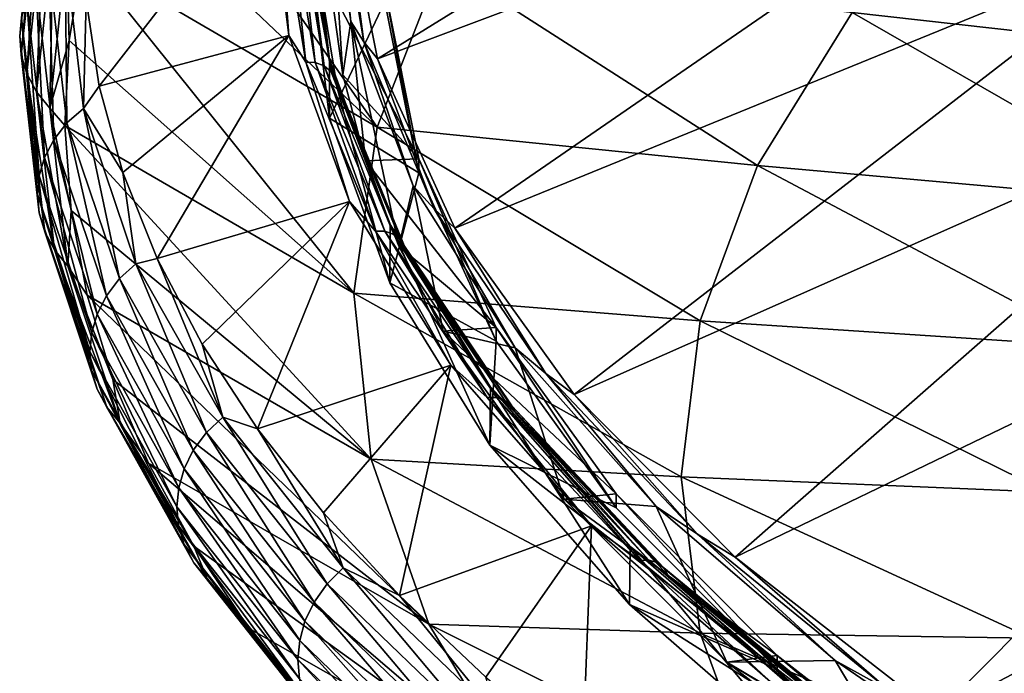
# Model space of a CAD drawing. Header units: metres. Extents: x -106 to 264, y -111 to 81.
# Tile 177 of 549: x 136 to 146, y 8 to 15. Entities that reach past the tile are written whole.
import ezdxf

# ---------------------------------------------------------------- set-up
doc = ezdxf.new("R2010")
doc.units = ezdxf.units.M
doc.layers.add('solid_20422013', color=7, linetype='CONTINUOUS')

msp = doc.modelspace()

# ---------------------------------------------------------------- linework, layer by layer
at = {"layer": 'solid_20422013'}
for points in [[(146.607666, 18.564934, 207.116379), (139.349686, 16.040277, 205.539368), (139.69928, 14.289391, 210.402649)], [(146.981949, 17.031246, 211.376373), (146.607666, 18.564934, 207.116379), (139.69928, 14.289391, 210.402649)], [(136.928497, 16.215038, 195.918823), (137.275742, 17.075544, 193.546844), (139.695313, 13.589252, 197.319351)], [(137.275742, 17.075544, 193.546844), (140.350464, 15.276563, 192.632675), (139.695313, 13.589252, 197.319351)], [(146.981949, 17.031246, 211.376373), (139.69928, 14.289391, 210.402649), (140.488586, 12.554992, 215.220123)], [(147.739487, 15.513869, 215.591049), (146.981949, 17.031246, 211.376373), (140.488586, 12.554992, 215.220123)], [(139.200455, 16.367924, 204.305878), (139.219955, 15.010412, 205.171768), (139.341309, 14.125091, 207.630844)], [(139.426147, 14.672613, 209.014786), (139.200455, 16.367924, 204.305878), (139.341309, 14.125091, 207.630844)], [(139.264755, 16.190561, 204.988327), (139.200455, 16.367924, 204.305878), (139.426147, 14.672613, 209.014786)], [(136.033401, 14.521371, 203.286407), (136.052231, 14.708505, 203.353821), (136.226624, 16.324608, 198.86528)], [(136.208069, 16.139822, 198.797226), (136.033401, 14.521371, 203.286407), (136.226624, 16.324608, 198.86528)], [(138.579514, 16.242577, 204.011719), (136.713867, 14.896361, 205.263489), (136.846832, 14.008662, 207.742661)], [(138.788055, 14.529608, 208.769669), (138.579514, 16.242577, 204.011719), (136.846832, 14.008662, 207.742661)], [(138.679733, 16.003527, 204.747147), (138.579514, 16.242577, 204.011719), (138.788055, 14.529608, 208.769669)], [(144.558426, 14.762866, 188.550262), (145.907806, 16.29756, 184.287476), (149.214325, 14.241098, 185.056152)], [(145.907806, 16.29756, 184.287476), (150.800049, 15.638312, 181.175247), (149.214325, 14.241098, 185.056152)], [(136.050003, 14.331468, 203.217865), (136.033401, 14.521371, 203.286407), (136.208069, 16.139822, 198.797226)], [(136.224487, 15.95141, 198.730545), (136.050003, 14.331468, 203.217865), (136.208069, 16.139822, 198.797226)], [(136.682434, 15.349248, 198.305344), (136.928497, 16.215038, 195.918823), (139.695313, 13.589252, 197.319351)], [(139.557922, 14.464027, 209.783966), (139.264755, 16.190561, 204.988327), (139.426147, 14.672613, 209.014786)], [(139.349686, 16.040277, 205.539368), (139.264755, 16.190561, 204.988327), (139.557922, 14.464027, 209.783966)], [(139.69928, 14.289391, 210.402649), (139.349686, 16.040277, 205.539368), (139.557922, 14.464027, 209.783966)], [(136.106796, 14.139428, 203.148438), (136.050003, 14.331468, 203.217865), (136.224487, 15.95141, 198.730545)], [(136.280594, 15.759884, 198.665756), (136.106796, 14.139428, 203.148438), (136.224487, 15.95141, 198.730545)], [(138.962128, 14.257009, 209.598282), (138.679733, 16.003527, 204.747147), (138.788055, 14.529608, 208.769669)], [(138.778244, 15.996364, 204.743256), (138.679733, 16.003527, 204.747147), (138.962128, 14.257009, 209.598282)], [(139.060196, 14.252652, 209.586609), (138.778244, 15.996364, 204.743256), (138.962128, 14.257009, 209.598282)], [(138.86879, 15.959454, 204.72876), (138.778244, 15.996364, 204.743256), (139.060196, 14.252652, 209.586609)], [(139.150314, 14.218321, 209.564941), (138.86879, 15.959454, 204.72876), (139.060196, 14.252652, 209.586609)], [(138.941544, 15.896804, 204.705231), (138.86879, 15.959454, 204.72876), (139.150314, 14.218321, 209.564941)], [(139.207047, 14.283033, 208.643478), (139, 15.98425, 203.918167), (138.988586, 15.815215, 204.675232)], [(139.000931, 15.380387, 203.701309), (139, 15.98425, 203.918167), (139.207047, 14.283033, 208.643478)], [(139.222733, 14.157743, 209.53566), (138.941544, 15.896804, 204.705231), (139.150314, 14.218321, 209.564941)], [(138.988586, 15.815215, 204.675232), (138.941544, 15.896804, 204.705231), (139.222733, 14.157743, 209.53566)], [(136.205154, 13.952143, 203.080566), (136.106796, 14.139428, 203.148438), (136.280594, 15.759884, 198.665756)], [(136.377762, 15.572026, 198.605423), (136.205154, 13.952143, 203.080566), (136.280594, 15.759884, 198.665756)], [(139.269577, 14.077496, 209.501938), (138.988586, 15.815215, 204.675232), (139.222733, 14.157743, 209.53566)], [(139.207047, 14.283033, 208.643478), (138.988586, 15.815215, 204.675232), (139.269577, 14.077496, 209.501938)], [(136.341599, 13.785114, 203.019867), (136.205154, 13.952143, 203.080566), (136.377762, 15.572026, 198.605423)], [(136.512512, 15.403275, 198.554825), (136.341599, 13.785114, 203.019867), (136.377762, 15.572026, 198.605423)], [(147.739487, 15.513869, 215.591049), (140.488586, 12.554992, 215.220123), (141.711838, 10.849726, 219.95668)], [(148.874786, 14.023775, 219.729935), (147.739487, 15.513869, 215.591049), (141.711838, 10.849726, 219.95668)], [(136.333466, 15.236993, 203.543427), (136.51767, 13.633299, 208.014191), (136.50061, 15.377647, 203.593582)], [(136.512512, 15.403275, 198.554825), (136.538361, 14.478718, 200.704803), (136.341599, 13.785114, 203.019867)], [(136.50061, 15.377647, 203.593582), (136.68602, 13.779626, 208.052979), (136.713867, 14.896361, 205.263489)], [(136.51767, 13.633299, 208.014191), (136.68602, 13.779626, 208.052979), (136.50061, 15.377647, 203.593582)], [(136.512512, 15.403275, 198.554825), (136.682434, 15.349248, 198.305344), (136.538361, 14.478718, 200.704803)], [(136.538361, 14.478718, 200.704803), (136.682434, 15.349248, 198.305344), (139.455399, 11.889351, 202.041016)], [(136.682434, 15.349248, 198.305344), (139.695313, 13.589252, 197.319351), (139.455399, 11.889351, 202.041016)], [(139.206268, 13.682768, 208.416626), (139.000931, 15.380387, 203.701309), (139.207047, 14.283033, 208.643478)], [(139.772263, 14.873913, 205.108093), (139.000931, 15.380387, 203.701309), (139.206268, 13.682768, 208.416626)], [(136.199814, 15.070283, 203.483765), (136.383057, 13.461504, 207.963409), (136.333466, 15.236993, 203.543427)], [(136.383057, 13.461504, 207.963409), (136.51767, 13.633299, 208.014191), (136.333466, 15.236993, 203.543427)], [(139.695313, 13.589252, 197.319351), (140.350464, 15.276563, 192.632675), (143.58783, 13.195667, 192.90332)], [(140.350464, 15.276563, 192.632675), (144.558426, 14.762866, 188.550262), (143.58783, 13.195667, 192.90332)], [(136.106201, 14.891954, 203.419785), (136.288742, 13.278991, 207.905426), (136.199814, 15.070283, 203.483765)], [(136.288742, 13.278991, 207.905426), (136.383057, 13.461504, 207.963409), (136.199814, 15.070283, 203.483765)], [(139.219955, 15.010412, 205.171768), (139.772278, 15.014844, 205.15947), (140.122681, 13.264247, 210.021942)], [(139.341309, 14.125091, 207.630844), (139.219955, 15.010412, 205.171768), (140.122681, 13.264247, 210.021942)], [(139.772278, 15.014844, 205.15947), (139.772263, 14.873913, 205.108093), (140.122604, 13.123331, 209.97052)], [(140.122681, 13.264247, 210.021942), (139.772278, 15.014844, 205.15947), (140.122604, 13.123331, 209.97052)], [(136.052231, 14.708505, 203.353821), (136.234344, 13.092312, 207.842621), (136.106201, 14.891954, 203.419785)], [(136.234344, 13.092312, 207.842621), (136.288742, 13.278991, 207.905426), (136.106201, 14.891954, 203.419785)], [(136.68602, 13.779626, 208.052979), (136.846832, 14.008662, 207.742661), (136.713867, 14.896361, 205.263489)], [(139.772263, 14.873913, 205.108093), (139.206268, 13.682768, 208.416626), (140.122604, 13.123331, 209.97052)], [(143.58783, 13.195667, 192.90332), (144.558426, 14.762866, 188.550262), (147.973724, 12.804389, 189.046768)], [(144.558426, 14.762866, 188.550262), (149.214325, 14.241098, 185.056152), (147.973724, 12.804389, 189.046768)], [(136.033401, 14.521371, 203.286407), (136.215363, 12.902804, 207.775864), (136.052231, 14.708505, 203.353821)], [(136.215363, 12.902804, 207.775864), (136.234344, 13.092312, 207.842621), (136.052231, 14.708505, 203.353821)], [(139.426147, 14.672613, 209.014786), (139.341309, 14.125091, 207.630844), (139.573486, 13.243776, 210.078796)], [(139.426147, 14.672613, 209.014786), (139.573486, 13.243776, 210.078796), (139.915955, 12.370565, 212.504227)], [(140.06311, 12.989352, 213.690216), (139.426147, 14.672613, 209.014786), (139.915955, 12.370565, 212.504227)], [(139.557922, 14.464027, 209.783966), (139.426147, 14.672613, 209.014786), (140.06311, 12.989352, 213.690216)], [(136.23204, 12.7114, 207.70546), (136.215363, 12.902804, 207.775864), (136.033401, 14.521371, 203.286407)], [(136.050003, 14.331468, 203.217865), (136.23204, 12.7114, 207.70546), (136.033401, 14.521371, 203.286407)], [(138.788055, 14.529608, 208.769669), (136.846832, 14.008662, 207.742661), (137.089355, 13.123609, 210.214493)], [(138.788055, 14.529608, 208.769669), (137.089355, 13.123609, 210.214493), (137.440979, 12.24273, 212.674683)], [(139.412216, 12.82827, 213.495316), (138.788055, 14.529608, 208.769669), (137.440979, 12.24273, 212.674683)], [(138.962128, 14.257009, 209.598282), (138.788055, 14.529608, 208.769669), (139.412216, 12.82827, 213.495316)], [(136.341599, 13.785114, 203.019867), (136.538361, 14.478718, 200.704803), (136.497208, 13.606236, 203.109543)], [(136.497208, 13.606236, 203.109543), (136.538361, 14.478718, 200.704803), (139.455399, 11.889351, 202.041016)], [(140.278076, 12.751929, 214.53949), (139.557922, 14.464027, 209.783966), (140.06311, 12.989352, 213.690216)], [(139.69928, 14.289391, 210.402649), (139.557922, 14.464027, 209.783966), (140.278076, 12.751929, 214.53949)], [(136.2892, 12.51886, 207.631287), (136.23204, 12.7114, 207.70546), (136.050003, 14.331468, 203.217865)], [(136.106796, 14.139428, 203.148438), (136.2892, 12.51886, 207.631287), (136.050003, 14.331468, 203.217865)], [(139.677292, 12.524731, 214.409866), (138.962128, 14.257009, 209.598282), (139.412216, 12.82827, 213.495316)], [(139.060196, 14.252652, 209.586609), (138.962128, 14.257009, 209.598282), (139.677292, 12.524731, 214.409866)], [(139.7742, 12.523157, 214.390457), (139.060196, 14.252652, 209.586609), (139.677292, 12.524731, 214.409866)], [(139.150314, 14.218321, 209.564941), (139.060196, 14.252652, 209.586609), (139.7742, 12.523157, 214.390457)], [(139.863266, 12.491385, 214.361694), (139.150314, 14.218321, 209.564941), (139.7742, 12.523157, 214.390457)], [(139.222733, 14.157743, 209.53566), (139.150314, 14.218321, 209.564941), (139.863266, 12.491385, 214.361694)], [(139.824615, 11.996213, 213.101212), (139.206268, 13.682768, 208.416626), (139.207047, 14.283033, 208.643478)], [(139.826889, 12.593366, 213.3367), (139.207047, 14.283033, 208.643478), (139.269577, 14.077496, 209.501938)], [(139.824615, 11.996213, 213.101212), (139.207047, 14.283033, 208.643478), (139.826889, 12.593366, 213.3367)], [(140.488586, 12.554992, 215.220123), (139.69928, 14.289391, 210.402649), (140.278076, 12.751929, 214.53949)], [(136.388229, 12.332177, 207.555756), (136.2892, 12.51886, 207.631287), (136.106796, 14.139428, 203.148438)], [(136.205154, 13.952143, 203.080566), (136.388229, 12.332177, 207.555756), (136.106796, 14.139428, 203.148438)], [(139.934845, 12.432861, 214.326706), (139.222733, 14.157743, 209.53566), (139.863266, 12.491385, 214.361694)], [(139.269577, 14.077496, 209.501938), (139.222733, 14.157743, 209.53566), (139.934845, 12.432861, 214.326706)], [(139.573486, 13.243776, 210.078796), (139.341309, 14.125091, 207.630844), (140.122681, 13.264247, 210.021942)], [(139.981125, 12.353943, 214.289276), (139.269577, 14.077496, 209.501938), (139.934845, 12.432861, 214.326706)], [(139.826889, 12.593366, 213.3367), (139.269577, 14.077496, 209.501938), (139.981125, 12.353943, 214.289276)], [(148.874786, 14.023775, 219.729935), (141.711838, 10.849726, 219.95668), (143.360107, 9.186028, 224.577774)], [(150.379654, 12.571733, 223.763138), (148.874786, 14.023775, 219.729935), (143.360107, 9.186028, 224.577774)], [(136.525604, 12.166925, 207.484772), (136.388229, 12.332177, 207.555756), (136.205154, 13.952143, 203.080566)], [(136.341599, 13.785114, 203.019867), (136.525604, 12.166925, 207.484772), (136.205154, 13.952143, 203.080566)], [(136.68602, 13.779626, 208.052979), (137.089355, 13.123609, 210.214493), (136.846832, 14.008662, 207.742661)], [(136.341599, 13.785114, 203.019867), (136.497208, 13.606236, 203.109543), (136.559036, 12.734879, 205.511124)], [(136.341599, 13.785114, 203.019867), (136.559036, 12.734879, 205.511124), (136.525604, 12.166925, 207.484772)], [(136.51767, 13.633299, 208.014191), (137.055908, 12.038651, 212.459885), (136.68602, 13.779626, 208.052979)], [(136.68602, 13.779626, 208.052979), (137.224503, 12.190715, 212.487152), (137.089355, 13.123609, 210.214493)], [(137.055908, 12.038651, 212.459885), (137.224503, 12.190715, 212.487152), (136.68602, 13.779626, 208.052979)], [(136.383057, 13.461504, 207.963409), (136.921066, 11.861717, 212.418121), (136.51767, 13.633299, 208.014191)], [(136.921066, 11.861717, 212.418121), (137.055908, 12.038651, 212.459885), (136.51767, 13.633299, 208.014191)], [(140.122604, 13.123331, 209.97052), (139.206268, 13.682768, 208.416626), (139.824615, 11.996213, 213.101212)], [(136.497208, 13.606236, 203.109543), (139.455399, 11.889351, 202.041016), (139.63237, 10.188564, 206.765121)], [(136.559036, 12.734879, 205.511124), (136.497208, 13.606236, 203.109543), (139.63237, 10.188564, 206.765121)], [(139.455399, 11.889351, 202.041016), (139.695313, 13.589252, 197.319351), (143.002609, 11.606669, 197.316925)], [(139.695313, 13.589252, 197.319351), (143.58783, 13.195667, 192.90332), (143.002609, 11.606669, 197.316925)], [(136.288742, 13.278991, 207.905426), (136.826599, 11.674979, 212.366241), (136.383057, 13.461504, 207.963409)], [(136.826599, 11.674979, 212.366241), (136.921066, 11.861717, 212.418121), (136.383057, 13.461504, 207.963409)], [(136.234344, 13.092312, 207.842621), (136.77211, 11.485044, 212.306656), (136.288742, 13.278991, 207.905426)], [(136.77211, 11.485044, 212.306656), (136.826599, 11.674979, 212.366241), (136.288742, 13.278991, 207.905426)], [(139.573486, 13.243776, 210.078796), (140.122681, 13.264247, 210.021942), (140.913086, 11.536985, 214.819595)], [(139.915955, 12.370565, 212.504227), (139.573486, 13.243776, 210.078796), (140.913086, 11.536985, 214.819595)], [(140.122681, 13.264247, 210.021942), (140.122604, 13.123331, 209.97052), (140.912949, 11.396079, 214.768143)], [(140.913086, 11.536985, 214.819595), (140.122681, 13.264247, 210.021942), (140.912949, 11.396079, 214.768143)], [(137.224503, 12.190715, 212.487152), (137.440979, 12.24273, 212.674683), (137.089355, 13.123609, 210.214493)], [(140.122604, 13.123331, 209.97052), (139.824615, 11.996213, 213.101212), (140.912949, 11.396079, 214.768143)], [(143.002609, 11.606669, 197.316925), (143.58783, 13.195667, 192.90332), (147.086685, 11.337947, 193.119965)], [(143.58783, 13.195667, 192.90332), (147.973724, 12.804389, 189.046768), (147.086685, 11.337947, 193.119965)], [(136.215363, 12.902804, 207.775864), (136.753052, 11.29315, 212.240585), (136.234344, 13.092312, 207.842621)], [(136.753052, 11.29315, 212.240585), (136.77211, 11.485044, 212.306656), (136.234344, 13.092312, 207.842621)], [(140.06311, 12.989352, 213.690216), (139.915955, 12.370565, 212.504227), (140.371078, 11.500684, 214.920425)], [(141.107025, 11.32957, 218.300446), (140.06311, 12.989352, 213.690216), (140.371078, 11.500684, 214.920425)], [(140.278076, 12.751929, 214.53949), (140.06311, 12.989352, 213.690216), (141.107025, 11.32957, 218.300446)], [(136.76973, 11.100244, 212.168289), (136.753052, 11.29315, 212.240585), (136.215363, 12.902804, 207.775864)], [(136.23204, 12.7114, 207.70546), (136.76973, 11.100244, 212.168289), (136.215363, 12.902804, 207.775864)], [(139.412216, 12.82827, 213.495316), (137.440979, 12.24273, 212.674683), (137.901215, 11.367593, 215.118958)], [(139.412216, 12.82827, 213.495316), (137.901215, 11.367593, 215.118958), (138.469193, 10.499707, 217.54306)], [(140.4478, 11.150115, 218.15657), (139.412216, 12.82827, 213.495316), (138.469193, 10.499707, 217.54306)], [(139.677292, 12.524731, 214.409866), (139.412216, 12.82827, 213.495316), (140.4478, 11.150115, 218.15657)], [(136.826935, 10.907215, 212.08934), (136.76973, 11.100244, 212.168289), (136.23204, 12.7114, 207.70546)], [(136.2892, 12.51886, 207.631287), (136.826935, 10.907215, 212.08934), (136.23204, 12.7114, 207.70546)], [(136.525604, 12.166925, 207.484772), (136.559036, 12.734879, 205.511124), (136.722977, 11.86761, 207.901443)], [(136.722977, 11.86761, 207.901443), (136.559036, 12.734879, 205.511124), (139.63237, 10.188564, 206.765121)], [(141.420135, 11.066365, 219.221329), (140.278076, 12.751929, 214.53949), (141.107025, 11.32957, 218.300446)], [(140.488586, 12.554992, 215.220123), (140.278076, 12.751929, 214.53949), (141.420135, 11.066365, 219.221329)], [(136.926056, 10.721164, 212.006042), (136.826935, 10.907215, 212.08934), (136.2892, 12.51886, 207.631287)], [(136.388229, 12.332177, 207.555756), (136.926056, 10.721164, 212.006042), (136.2892, 12.51886, 207.631287)], [(140.820129, 10.818973, 219.147797), (139.677292, 12.524731, 214.409866), (140.4478, 11.150115, 218.15657)], [(139.7742, 12.523157, 214.390457), (139.677292, 12.524731, 214.409866), (140.820129, 10.818973, 219.147797)], [(140.915207, 10.82014, 219.120773), (139.7742, 12.523157, 214.390457), (140.820129, 10.818973, 219.147797)], [(139.863266, 12.491385, 214.361694), (139.7742, 12.523157, 214.390457), (140.915207, 10.82014, 219.120773)], [(140.848953, 10.331599, 217.724854), (139.824615, 11.996213, 213.101212), (139.826889, 12.593366, 213.3367)], [(140.855301, 10.926722, 217.965988), (139.826889, 12.593366, 213.3367), (139.981125, 12.353943, 214.289276)], [(140.848953, 10.331599, 217.724854), (139.826889, 12.593366, 213.3367), (140.855301, 10.926722, 217.965988)], [(141.711838, 10.849726, 219.95668), (140.488586, 12.554992, 215.220123), (141.420135, 11.066365, 219.221329)], [(150.379654, 12.571733, 223.763138), (143.360107, 9.186028, 224.577774), (145.421387, 7.576031, 229.049728)], [(152.243195, 11.16824, 227.661499), (150.379654, 12.571733, 223.763138), (145.421387, 7.576031, 229.049728)], [(141.002594, 10.790886, 219.085007), (139.863266, 12.491385, 214.361694), (140.915207, 10.82014, 219.120773)], [(139.934845, 12.432861, 214.326706), (139.863266, 12.491385, 214.361694), (141.002594, 10.790886, 219.085007)], [(141.0728, 10.734387, 219.044403), (139.934845, 12.432861, 214.326706), (141.002594, 10.790886, 219.085007)], [(139.981125, 12.353943, 214.289276), (139.934845, 12.432861, 214.326706), (141.0728, 10.734387, 219.044403)], [(137.063583, 10.557732, 211.924622), (136.926056, 10.721164, 212.006042), (136.388229, 12.332177, 207.555756)], [(136.525604, 12.166925, 207.484772), (137.063583, 10.557732, 211.924622), (136.388229, 12.332177, 207.555756)], [(140.371078, 11.500684, 214.920425), (139.915955, 12.370565, 212.504227), (140.913086, 11.536985, 214.819595)], [(141.11821, 10.656777, 219.003342), (139.981125, 12.353943, 214.289276), (141.0728, 10.734387, 219.044403)], [(140.855301, 10.926722, 217.965988), (139.981125, 12.353943, 214.289276), (141.11821, 10.656777, 219.003342)], [(137.224503, 12.190715, 212.487152), (138.113113, 10.619784, 216.871338), (137.440979, 12.24273, 212.674683)], [(138.113113, 10.619784, 216.871338), (137.901215, 11.367593, 215.118958), (137.440979, 12.24273, 212.674683)], [(136.525604, 12.166925, 207.484772), (136.722977, 11.86761, 207.901443), (136.987946, 11.005675, 210.276917)], [(136.525604, 12.166925, 207.484772), (136.987946, 11.005675, 210.276917), (137.063583, 10.557732, 211.924622)], [(137.055908, 12.038651, 212.459885), (137.945236, 10.46195, 216.855698), (137.224503, 12.190715, 212.487152)], [(137.945236, 10.46195, 216.855698), (138.113113, 10.619784, 216.871338), (137.224503, 12.190715, 212.487152)], [(136.921066, 11.861717, 212.418121), (137.810989, 10.279852, 216.823059), (137.055908, 12.038651, 212.459885)], [(137.810989, 10.279852, 216.823059), (137.945236, 10.46195, 216.855698), (137.055908, 12.038651, 212.459885)], [(140.912949, 11.396079, 214.768143), (139.824615, 11.996213, 213.101212), (140.848953, 10.331599, 217.724854)], [(136.722977, 11.86761, 207.901443), (139.63237, 10.188564, 206.765121), (140.225006, 8.498604, 211.459183)], [(136.987946, 11.005675, 210.276917), (136.722977, 11.86761, 207.901443), (140.225006, 8.498604, 211.459183)], [(136.826599, 11.674979, 212.366241), (137.716904, 10.088872, 216.777328), (136.921066, 11.861717, 212.418121)], [(137.716904, 10.088872, 216.777328), (137.810989, 10.279852, 216.823059), (136.921066, 11.861717, 212.418121)], [(139.455399, 11.889351, 202.041016), (143.002609, 11.606669, 197.316925), (142.806808, 10.006728, 201.760941)], [(139.63237, 10.188564, 206.765121), (139.455399, 11.889351, 202.041016), (142.806808, 10.006728, 201.760941)], [(136.77211, 11.485044, 212.306656), (137.662628, 9.895673, 216.721008), (136.826599, 11.674979, 212.366241)], [(137.662628, 9.895673, 216.721008), (137.716904, 10.088872, 216.777328), (136.826599, 11.674979, 212.366241)], [(142.806808, 10.006728, 201.760941), (143.002609, 11.606669, 197.316925), (146.55925, 9.85174, 197.248062)], [(143.002609, 11.606669, 197.316925), (147.086685, 11.337947, 193.119965), (146.55925, 9.85174, 197.248062)], [(140.371078, 11.500684, 214.920425), (140.913086, 11.536985, 214.819595), (142.141144, 9.832807, 219.553131)], [(141.610336, 9.780881, 219.697357), (140.371078, 11.500684, 214.920425), (142.141144, 9.832807, 219.553131)], [(141.107025, 11.32957, 218.300446), (140.371078, 11.500684, 214.920425), (141.610336, 9.780881, 219.697357)], [(140.913086, 11.536985, 214.819595), (140.912949, 11.396079, 214.768143), (142.140945, 9.691905, 219.501678)], [(142.141144, 9.832807, 219.553131), (140.913086, 11.536985, 214.819595), (142.140945, 9.691905, 219.501678)], [(136.753052, 11.29315, 212.240585), (137.643631, 9.70139, 216.655624), (136.77211, 11.485044, 212.306656)], [(137.643631, 9.70139, 216.655624), (137.662628, 9.895673, 216.721008), (136.77211, 11.485044, 212.306656)], [(140.912949, 11.396079, 214.768143), (140.848953, 10.331599, 217.724854), (142.140945, 9.691905, 219.501678)], [(138.113113, 10.619784, 216.871338), (138.469193, 10.499707, 217.54306), (137.901215, 11.367593, 215.118958)], [(142.550812, 9.704535, 222.814148), (141.107025, 11.32957, 218.300446), (141.610336, 9.780881, 219.697357)], [(141.420135, 11.066365, 219.221329), (141.107025, 11.32957, 218.300446), (142.550812, 9.704535, 222.814148)], [(137.660187, 9.506989, 216.581436), (137.643631, 9.70139, 216.655624), (136.753052, 11.29315, 212.240585)], [(136.76973, 11.100244, 212.168289), (137.660187, 9.506989, 216.581436), (136.753052, 11.29315, 212.240585)], [(137.717102, 9.313487, 216.497681), (137.660187, 9.506989, 216.581436), (136.76973, 11.100244, 212.168289)], [(136.826935, 10.907215, 212.08934), (137.717102, 9.313487, 216.497681), (136.76973, 11.100244, 212.168289)], [(140.4478, 11.150115, 218.15657), (138.469193, 10.499707, 217.54306), (139.143906, 9.640567, 219.94278)], [(140.4478, 11.150115, 218.15657), (139.143906, 9.640567, 219.94278), (139.924164, 8.791649, 222.313965)], [(141.887741, 9.50654, 222.721771), (140.4478, 11.150115, 218.15657), (139.924164, 8.791649, 222.313965)], [(140.820129, 10.818973, 219.147797), (140.4478, 11.150115, 218.15657), (141.887741, 9.50654, 222.721771)], [(152.243195, 11.16824, 227.661499), (145.421387, 7.576031, 229.049728), (147.880646, 6.031472, 233.339905)], [(137.35321, 10.149366, 212.63678), (136.987946, 11.005675, 210.276917), (140.225006, 8.498604, 211.459183)], [(137.063583, 10.557732, 211.924622), (136.987946, 11.005675, 210.276917), (137.35321, 10.149366, 212.63678)], [(142.976013, 9.419241, 223.796402), (141.420135, 11.066365, 219.221329), (142.550812, 9.704535, 222.814148)], [(141.711838, 10.849726, 219.95668), (141.420135, 11.066365, 219.221329), (142.976013, 9.419241, 223.796402)], [(137.81575, 9.128092, 216.406555), (137.717102, 9.313487, 216.497681), (136.826935, 10.907215, 212.08934)], [(136.926056, 10.721164, 212.006042), (137.81575, 9.128092, 216.406555), (136.826935, 10.907215, 212.08934)], [(142.276917, 8.699991, 222.256821), (140.848953, 10.331599, 217.724854), (140.855301, 10.926722, 217.965988)], [(142.285294, 9.294427, 222.499863), (140.855301, 10.926722, 217.965988), (141.11821, 10.656777, 219.003342)], [(142.276917, 8.699991, 222.256821), (140.855301, 10.926722, 217.965988), (142.285294, 9.294427, 222.499863)], [(140.915207, 10.82014, 219.120773), (140.820129, 10.818973, 219.147797), (142.382553, 9.15183, 223.778458)], [(142.382553, 9.15183, 223.778458), (140.820129, 10.818973, 219.147797), (141.887741, 9.50654, 222.721771)], [(142.475113, 9.155675, 223.744003), (140.915207, 10.82014, 219.120773), (142.382553, 9.15183, 223.778458)], [(141.002594, 10.790886, 219.085007), (140.915207, 10.82014, 219.120773), (142.475113, 9.155675, 223.744003)], [(142.560196, 9.128883, 223.701401), (141.002594, 10.790886, 219.085007), (142.475113, 9.155675, 223.744003)], [(141.0728, 10.734387, 219.044403), (141.002594, 10.790886, 219.085007), (142.560196, 9.128883, 223.701401)], [(143.360107, 9.186028, 224.577774), (141.711838, 10.849726, 219.95668), (142.976013, 9.419241, 223.796402)], [(137.952637, 8.96651, 216.314636), (137.81575, 9.128092, 216.406555), (136.926056, 10.721164, 212.006042)], [(137.063583, 10.557732, 211.924622), (137.952637, 8.96651, 216.314636), (136.926056, 10.721164, 212.006042)], [(142.628555, 9.074362, 223.655289), (141.0728, 10.734387, 219.044403), (142.560196, 9.128883, 223.701401)], [(141.11821, 10.656777, 219.003342), (141.0728, 10.734387, 219.044403), (142.628555, 9.074362, 223.655289)], [(137.945236, 10.46195, 216.855698), (139.180801, 8.912002, 221.177109), (138.113113, 10.619784, 216.871338)], [(138.113113, 10.619784, 216.871338), (139.346939, 9.075604, 221.181076), (138.469193, 10.499707, 217.54306)], [(139.180801, 8.912002, 221.177109), (139.346939, 9.075604, 221.181076), (138.113113, 10.619784, 216.871338)], [(142.67276, 8.998032, 223.610687), (141.11821, 10.656777, 219.003342), (142.628555, 9.074362, 223.655289)], [(142.285294, 9.294427, 222.499863), (141.11821, 10.656777, 219.003342), (142.67276, 8.998032, 223.610687)], [(137.063583, 10.557732, 211.924622), (137.35321, 10.149366, 212.63678), (137.818268, 9.299049, 214.980072)], [(137.063583, 10.557732, 211.924622), (137.818268, 9.299049, 214.980072), (137.952637, 8.96651, 216.314636)], [(139.346939, 9.075604, 221.181076), (139.143906, 9.640567, 219.94278), (138.469193, 10.499707, 217.54306)], [(137.810989, 10.279852, 216.823059), (139.047928, 8.724745, 221.153595), (137.945236, 10.46195, 216.855698)], [(139.047928, 8.724745, 221.153595), (139.180801, 8.912002, 221.177109), (137.945236, 10.46195, 216.855698)], [(143.789536, 8.036503, 224.099731), (140.848953, 10.331599, 217.724854), (142.276917, 8.699991, 222.256821)], [(142.140945, 9.691905, 219.501678), (140.848953, 10.331599, 217.724854), (143.789536, 8.036503, 224.099731)], [(137.716904, 10.088872, 216.777328), (138.954803, 8.52953, 221.114044), (137.810989, 10.279852, 216.823059)], [(138.954803, 8.52953, 221.114044), (139.047928, 8.724745, 221.153595), (137.810989, 10.279852, 216.823059)], [(139.63237, 10.188564, 206.765121), (142.806808, 10.006728, 201.760941), (143.001724, 8.406775, 206.204987)], [(140.225006, 8.498604, 211.459183), (139.63237, 10.188564, 206.765121), (143.001724, 8.406775, 206.204987)], [(137.35321, 10.149366, 212.63678), (140.225006, 8.498604, 211.459183), (141.229233, 6.831105, 216.090836)], [(137.818268, 9.299049, 214.980072), (137.35321, 10.149366, 212.63678), (141.229233, 6.831105, 216.090836)], [(137.662628, 9.895673, 216.721008), (138.901062, 8.333076, 221.060989), (137.716904, 10.088872, 216.777328)], [(138.901062, 8.333076, 221.060989), (138.954803, 8.52953, 221.114044), (137.716904, 10.088872, 216.777328)], [(142.806808, 10.006728, 201.760941), (146.55925, 9.85174, 197.248062), (146.394974, 8.355866, 201.403015)], [(143.001724, 8.406775, 206.204987), (142.806808, 10.006728, 201.760941), (146.394974, 8.355866, 201.403015)], [(137.643631, 9.70139, 216.655624), (138.882233, 8.136418, 220.996323), (137.662628, 9.895673, 216.721008)], [(138.882233, 8.136418, 220.996323), (138.901062, 8.333076, 221.060989), (137.662628, 9.895673, 216.721008)], [(141.610336, 9.780881, 219.697357), (142.141144, 9.832807, 219.553131), (143.78981, 8.177403, 224.151184)], [(142.141144, 9.832807, 219.553131), (142.140945, 9.691905, 219.501678), (143.789536, 8.036503, 224.099731)], [(143.78981, 8.177403, 224.151184), (142.141144, 9.832807, 219.553131), (143.789536, 8.036503, 224.099731)], [(138.89859, 7.940535, 220.920258), (138.882233, 8.136418, 220.996323), (137.643631, 9.70139, 216.655624)], [(137.660187, 9.506989, 216.581436), (138.89859, 7.940535, 220.920258), (137.643631, 9.70139, 216.655624)], [(143.274048, 8.110296, 224.337585), (141.610336, 9.780881, 219.697357), (143.78981, 8.177403, 224.151184)], [(142.550812, 9.704535, 222.814148), (141.610336, 9.780881, 219.697357), (143.274048, 8.110296, 224.337585)], [(144.384644, 8.12528, 227.200699), (142.550812, 9.704535, 222.814148), (143.274048, 8.110296, 224.337585)], [(142.976013, 9.419241, 223.796402), (142.550812, 9.704535, 222.814148), (144.384644, 8.12528, 227.200699)], [(139.346939, 9.075604, 221.181076), (139.924164, 8.791649, 222.313965), (139.143906, 9.640567, 219.94278)], [(138.954865, 7.746576, 220.83168), (138.89859, 7.940535, 220.920258), (137.660187, 9.506989, 216.581436)], [(137.717102, 9.313487, 216.497681), (138.954865, 7.746576, 220.83168), (137.660187, 9.506989, 216.581436)], [(141.887741, 9.50654, 222.721771), (139.924164, 8.791649, 222.313965), (140.80867, 7.95446, 224.652481)], [(141.887741, 9.50654, 222.721771), (140.80867, 7.95446, 224.652481), (141.795898, 7.130455, 226.954285)], [(143.722275, 7.908704, 227.159943), (141.887741, 9.50654, 222.721771), (141.795898, 7.130455, 226.954285)], [(142.382553, 9.15183, 223.778458), (141.887741, 9.50654, 222.721771), (143.722275, 7.908704, 227.159943)], [(144.934738, 7.822192, 228.232361), (142.976013, 9.419241, 223.796402), (144.384644, 8.12528, 227.200699)], [(143.360107, 9.186028, 224.577774), (142.976013, 9.419241, 223.796402), (144.934738, 7.822192, 228.232361)], [(139.052444, 7.561854, 220.732758), (138.954865, 7.746576, 220.83168), (137.717102, 9.313487, 216.497681)], [(137.81575, 9.128092, 216.406555), (139.052444, 7.561854, 220.732758), (137.717102, 9.313487, 216.497681)], [(138.382889, 8.455163, 217.305634), (137.818268, 9.299049, 214.980072), (141.229233, 6.831105, 216.090836)], [(137.952637, 8.96651, 216.314636), (137.818268, 9.299049, 214.980072), (138.382889, 8.455163, 217.305634)], [(144.096832, 7.11189, 226.667938), (142.276917, 8.699991, 222.256821), (142.285294, 9.294427, 222.499863)], [(144.107193, 7.707535, 226.907623), (142.285294, 9.294427, 222.499863), (142.67276, 8.998032, 223.610687)], [(144.096832, 7.11189, 226.667938), (142.285294, 9.294427, 222.499863), (144.107193, 7.707535, 226.907623)], [(145.421387, 7.576031, 229.049728), (143.360107, 9.186028, 224.577774), (144.934738, 7.822192, 228.232361)], [(139.187866, 7.402141, 220.63031), (139.052444, 7.561854, 220.732758), (137.81575, 9.128092, 216.406555)], [(137.952637, 8.96651, 216.314636), (139.187866, 7.402141, 220.63031), (137.81575, 9.128092, 216.406555)], [(139.180801, 8.912002, 221.177109), (140.755783, 7.397466, 225.399948), (139.346939, 9.075604, 221.181076)], [(139.346939, 9.075604, 221.181076), (140.919159, 7.566801, 225.392319), (139.924164, 8.791649, 222.313965)], [(140.755783, 7.397466, 225.399948), (140.919159, 7.566801, 225.392319), (139.346939, 9.075604, 221.181076)], [(142.475113, 9.155675, 223.744003), (142.382553, 9.15183, 223.778458), (144.35347, 7.535121, 228.269043)], [(144.35347, 7.535121, 228.269043), (142.382553, 9.15183, 223.778458), (143.722275, 7.908704, 227.159943)], [(144.442871, 7.541564, 228.227371), (142.475113, 9.155675, 223.744003), (144.35347, 7.535121, 228.269043)], [(142.560196, 9.128883, 223.701401), (142.475113, 9.155675, 223.744003), (144.442871, 7.541564, 228.227371)], [(144.52504, 7.517159, 228.178131), (142.560196, 9.128883, 223.701401), (144.442871, 7.541564, 228.227371)], [(142.628555, 9.074362, 223.655289), (142.560196, 9.128883, 223.701401), (144.52504, 7.517159, 228.178131)], [(144.591064, 7.464556, 228.126709), (142.628555, 9.074362, 223.655289), (144.52504, 7.517159, 228.178131)], [(142.67276, 8.998032, 223.610687), (142.628555, 9.074362, 223.655289), (144.591064, 7.464556, 228.126709)], [(144.633759, 7.389466, 228.078644), (142.67276, 8.998032, 223.610687), (144.591064, 7.464556, 228.126709)], [(144.107193, 7.707535, 226.907623), (142.67276, 8.998032, 223.610687), (144.633759, 7.389466, 228.078644)], [(137.952637, 8.96651, 216.314636), (138.382889, 8.455163, 217.305634), (139.045914, 7.619677, 219.607925)], [(137.952637, 8.96651, 216.314636), (139.045914, 7.619677, 219.607925), (139.187866, 7.402141, 220.63031)], [(139.047928, 8.724745, 221.153595), (140.625107, 7.205085, 225.385544), (139.180801, 8.912002, 221.177109)], [(140.625107, 7.205085, 225.385544), (140.755783, 7.397466, 225.399948), (139.180801, 8.912002, 221.177109)], [(140.919159, 7.566801, 225.392319), (140.80867, 7.95446, 224.652481), (139.924164, 8.791649, 222.313965)], [(138.954803, 8.52953, 221.114044), (140.533524, 7.005669, 225.352142), (139.047928, 8.724745, 221.153595)], [(140.533524, 7.005669, 225.352142), (140.625107, 7.205085, 225.385544), (139.047928, 8.724745, 221.153595)], [(145.858719, 6.428581, 228.565903), (142.276917, 8.699991, 222.256821), (144.096832, 7.11189, 226.667938)], [(143.789536, 8.036503, 224.099731), (142.276917, 8.699991, 222.256821), (145.858719, 6.428581, 228.565903)], [(138.901062, 8.333076, 221.060989), (140.480637, 6.805991, 225.302383), (138.954803, 8.52953, 221.114044)], [(140.480637, 6.805991, 225.302383), (140.533524, 7.005669, 225.352142), (138.954803, 8.52953, 221.114044)], [(140.225006, 8.498604, 211.459183), (143.001724, 8.406775, 206.204987), (143.586044, 6.817739, 210.618698)], [(141.229233, 6.831105, 216.090836), (140.225006, 8.498604, 211.459183), (143.586044, 6.817739, 210.618698)], [(139.045914, 7.619677, 219.607925), (138.382889, 8.455163, 217.305634), (141.229233, 6.831105, 216.090836)], [(143.001724, 8.406775, 206.204987), (146.394974, 8.355866, 201.403015), (146.595001, 6.860492, 205.55658)], [(143.586044, 6.817739, 210.618698), (143.001724, 8.406775, 206.204987), (146.595001, 6.860492, 205.55658)], [(138.882233, 8.136418, 220.996323), (140.462097, 6.606982, 225.238419), (138.901062, 8.333076, 221.060989)], [(140.462097, 6.606982, 225.238419), (140.480637, 6.805991, 225.302383), (138.901062, 8.333076, 221.060989)], [(143.274048, 8.110296, 224.337585), (143.78981, 8.177403, 224.151184), (145.859039, 6.569488, 228.61734)], [(143.78981, 8.177403, 224.151184), (143.789536, 8.036503, 224.099731), (145.858719, 6.428581, 228.565903)], [(145.859039, 6.569488, 228.61734), (143.78981, 8.177403, 224.151184), (145.858719, 6.428581, 228.565903)], [(140.478149, 6.409638, 225.160507), (140.462097, 6.606982, 225.238419), (138.882233, 8.136418, 220.996323)], [(138.89859, 7.940535, 220.920258), (140.478149, 6.409638, 225.160507), (138.882233, 8.136418, 220.996323)], [(144.384644, 8.12528, 227.200699), (143.274048, 8.110296, 224.337585), (145.362198, 6.487628, 228.844711)], [(143.274048, 8.110296, 224.337585), (145.859039, 6.569488, 228.61734), (148.317352, 5.03395, 232.882462)], [(145.362198, 6.487628, 228.844711), (143.274048, 8.110296, 224.337585), (148.317352, 5.03395, 232.882462)], [(146.596085, 6.60253, 231.430298), (144.384644, 8.12528, 227.200699), (145.362198, 6.487628, 228.844711)], [(144.934738, 7.822192, 228.232361), (144.384644, 8.12528, 227.200699), (146.596085, 6.60253, 231.430298)]]:
    msp.add_3dface(points, dxfattribs=at)

doc.saveas('drawing.dxf')
